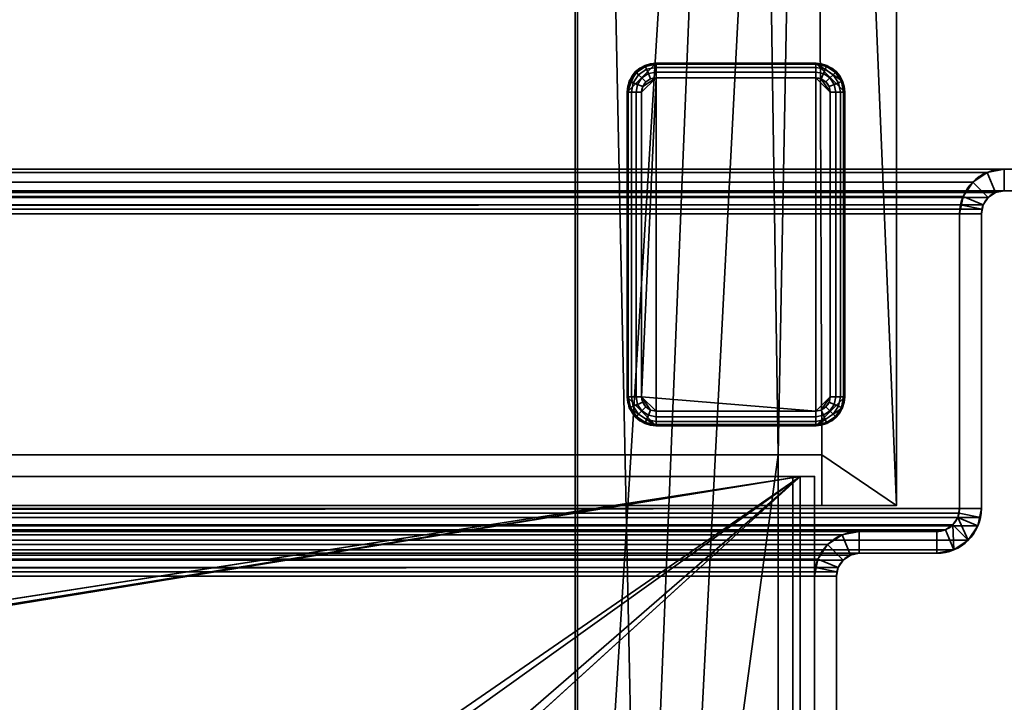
# Model space of a CAD drawing. Header units: millimetres. Extents: x -603 to 3703, y -115 to 249.
# Tile 291 of 656: x 358 to 426, y 54 to 101. Entities that reach past the tile are written whole.
import ezdxf

# ---------------------------------------------------------------- set-up
doc = ezdxf.new("R2010")
doc.units = ezdxf.units.MM
doc.layers.add('151', color=7, linetype='Continuous', true_color=0xffffff)

# ---------------------------------------------------------------- blocks, each defined once
blk = doc.blocks.new('UG_SURFACE_001')
at = {"layer": '151', "color": 252, "linetype": 'Continuous', "lineweight": 35}
for points in [[(603, -13.3, 2212.25), (603, 230.4, 2212.25), (-603, 230.4, 2212.25), (-603, -13.3, 2212.25)], [(-453, -13.3, 2062.25), (-453, 230.4, 2062.25), (453, 230.4, 2062.25), (453, -13.3, 2062.25)]]:
    blk.add_3dface(points, dxfattribs=at)
blk = doc.blocks.new('UG_SURFACE_033')
at = {"layer": '151', "color": 7, "linetype": 'Continuous', "lineweight": 35}
for points in [[(396.65, 11.15, 2003.9), (396.65, 229.15, 2003.9), (-396.65, 229.15, 2003.9), (-396.65, 11.15, 2003.9)], [(-396.5, 11.15, 2003.75), (-396.5, 229.15, 2003.75), (396.5, 229.15, 2003.75), (396.5, 11.15, 2003.75)], [(396.5, 11.15, 2003.75), (396.5, 229.15, 2003.75), (396.65, 229.15, 2003.9), (396.65, 11.15, 2003.9)]]:
    blk.add_3dface(points, dxfattribs=at)
blk = doc.blocks.new('UG_SURFACE_034')
at = {"layer": '151', "color": 41, "linetype": 'Continuous', "lineweight": 35}
for points in [[(-418.65, 67.5, 2025.9), (418.65, 67.5, 2025.9), (418.65, 229.15, 2025.9), (-418.65, 229.15, 2025.9)], [(396.65, 229.15, 2003.9), (396.65, 11.15, 2003.9), (-396.65, 11.15, 2003.9), (-396.65, 229.15, 2003.9)], [(401, 19.5, 2008.25), (396.65, 229.15, 2003.9), (408.5, 229.15, 2015.75), (408.5, 203.3, 2015.75)], [(401, 19.5, 2008.25), (401, 11.15, 2008.25), (396.65, 11.15, 2003.9), (396.65, 229.15, 2003.9)], [(413, 203.3, 2020.25), (413, 229.15, 2020.25), (418.65, 229.15, 2025.9), (418.65, 67.5, 2025.9)], [(403.5, 19.5, 2010.75), (401, 19.5, 2008.25), (408.5, 203.3, 2015.75), (410.5, 71, 2017.75)], [(408.5, 203.3, 2015.75), (413, 203.3, 2020.25), (413.5, 71, 2020.75), (410.5, 71, 2017.75)], [(413.5, 71, 2020.75), (413, 203.3, 2020.25), (418.65, 67.5, 2025.9)], [(413.5, 71, 2020.75), (413.5, 67.5, 2020.75), (-413.5, 67.5, 2020.75), (-413.5, 71, 2020.75)], [(410.5, 71, 2017.75), (413.5, 71, 2020.75), (-413.5, 71, 2020.75), (-410.5, 71, 2017.75)], [(410.5, 19, 2017.75), (410.5, 71, 2017.75), (-410.5, 71, 2017.75), (-410.5, 19, 2017.75)], [(403.5, 19.5, 2010.75), (410.5, 71, 2017.75), (410.5, 19, 2017.75)], [(418.65, 67.5, 2025.9), (413.5, 67.5, 2020.75), (413.5, 71, 2020.75)], [(413.5, 67.5, 2020.75), (418.65, 67.5, 2025.9), (-418.65, 67.5, 2025.9), (-413.5, 67.5, 2020.75)]]:
    blk.add_3dface(points, dxfattribs=at)
blk = doc.blocks.new('UG_SURFACE_041')
at = {"layer": '151', "color": 7, "linetype": 'Continuous', "lineweight": 35}
for points in [[(396.5, 11.15, -5.75), (396.5, 229.15, -5.75), (396.65, 229.15, -5.75), (396.65, 11.15, -5.75)], [(396.65, 11.15, 2003.9), (396.65, 229.15, 2003.9), (396.5, 229.15, 2003.75), (396.5, 11.15, 2003.75)], [(396.5, 11.15, 2003.75), (396.5, 229.15, 2003.75), (396.5, 229.15, -5.75), (396.5, 11.15, -5.75)], [(396.65, 11.15, -5.75), (396.65, 229.15, -5.75), (396.65, 229.15, 2003.9), (396.65, 11.15, 2003.9)]]:
    blk.add_3dface(points, dxfattribs=at)
blk = doc.blocks.new('UG_SURFACE_043')
at = {"layer": '151', "color": 253, "linetype": 'Continuous', "lineweight": 35}
for points in [[(402.075, 73, -5.75), (402.075, 98, -5.75), (400.075, 96, -5.75), (400.075, 75, -5.75)], [(400.075, 96, -5.75), (402.075, 98, -5.75), (401.31, 97.848, -5.75), (400.661, 97.414, -5.75)], [(401.31, 97.848, -5.75), (401.31, 97.848, -6.75), (400.661, 97.414, -6.75), (400.661, 97.414, -5.75)], [(401.339, 97.777, -7.133), (400.715, 97.36, -7.133), (400.661, 97.414, -6.75), (401.31, 97.848, -6.75)], [(401.422, 97.577, -7.457), (400.868, 97.207, -7.457), (400.715, 97.36, -7.133), (401.339, 97.777, -7.133)], [(402.075, 98, -5.75), (402.075, 98, -6.75), (401.31, 97.848, -6.75), (401.31, 97.848, -5.75)], [(402.075, 97.924, -7.133), (401.339, 97.777, -7.133), (401.31, 97.848, -6.75), (402.075, 98, -6.75)], [(402.075, 97.707, -7.457), (401.422, 97.577, -7.457), (401.339, 97.777, -7.133), (402.075, 97.924, -7.133)], [(413.075, 98, -6.75), (402.075, 98, -6.75), (402.075, 98, -5.75), (413.075, 98, -5.75)], [(402.075, 98, -6.75), (413.075, 98, -6.75), (413.075, 97.924, -7.133), (402.075, 97.924, -7.133)], [(413.075, 98, -5.75), (402.075, 98, -5.75), (402.075, 73, -5.75), (413.075, 73, -5.75)], [(402.075, 97.924, -7.133), (413.075, 97.924, -7.133), (413.075, 97.707, -7.457), (402.075, 97.707, -7.457)], [(413.84, 97.848, -5.75), (413.84, 97.848, -6.75), (413.075, 98, -6.75), (413.075, 98, -5.75)], [(413.075, 98, -5.75), (415.075, 96, -5.75), (414.923, 96.765, -5.75)], [(413.075, 98, -5.75), (413.075, 73, -5.75), (415.075, 75, -5.75), (415.075, 96, -5.75)], [(414.923, 96.765, -5.75), (414.489, 97.414, -5.75), (413.84, 97.848, -5.75), (413.075, 98, -5.75)], [(413.811, 97.777, -7.133), (413.075, 97.924, -7.133), (413.075, 98, -6.75), (413.84, 97.848, -6.75)], [(413.728, 97.577, -7.457), (413.075, 97.707, -7.457), (413.075, 97.924, -7.133), (413.811, 97.777, -7.133)], [(414.282, 97.207, -7.457), (413.728, 97.577, -7.457), (413.811, 97.777, -7.133), (414.435, 97.36, -7.133)], [(414.435, 97.36, -7.133), (413.811, 97.777, -7.133), (413.84, 97.848, -6.75), (414.489, 97.414, -6.75)], [(414.489, 97.414, -5.75), (414.489, 97.414, -6.75), (413.84, 97.848, -6.75), (413.84, 97.848, -5.75)], [(400.661, 97.414, -5.75), (400.227, 96.765, -5.75), (400.075, 96, -5.75)], [(400.661, 97.414, -5.75), (400.661, 97.414, -6.75), (400.227, 96.765, -6.75), (400.227, 96.765, -5.75)], [(400.715, 97.36, -7.133), (400.298, 96.736, -7.133), (400.227, 96.765, -6.75), (400.661, 97.414, -6.75)], [(400.868, 97.207, -7.457), (400.498, 96.653, -7.457), (400.298, 96.736, -7.133), (400.715, 97.36, -7.133)], [(401.097, 96.978, -7.674), (400.798, 96.529, -7.674), (400.498, 96.653, -7.457), (400.868, 97.207, -7.457)], [(401.546, 97.277, -7.674), (401.097, 96.978, -7.674), (400.868, 97.207, -7.457), (401.422, 97.577, -7.457)], [(401.692, 96.924, -7.75), (401.368, 96.707, -7.75), (401.097, 96.978, -7.674), (401.546, 97.277, -7.674)], [(402.075, 97.383, -7.674), (401.546, 97.277, -7.674), (401.422, 97.577, -7.457), (402.075, 97.707, -7.457)], [(402.075, 97, -7.75), (401.692, 96.924, -7.75), (401.546, 97.277, -7.674), (402.075, 97.383, -7.674)], [(402.075, 97.707, -7.457), (413.075, 97.707, -7.457), (413.075, 97.383, -7.674), (402.075, 97.383, -7.674)], [(402.075, 97.383, -7.674), (413.075, 97.383, -7.674), (413.075, 97, -7.75), (402.075, 97, -7.75)], [(413.604, 97.277, -7.674), (413.075, 97.383, -7.674), (413.075, 97.707, -7.457), (413.728, 97.577, -7.457)], [(413.458, 96.924, -7.75), (413.075, 97, -7.75), (413.075, 97.383, -7.674), (413.604, 97.277, -7.674)], [(413.782, 96.707, -7.75), (413.458, 96.924, -7.75), (413.604, 97.277, -7.674), (414.053, 96.978, -7.674)], [(414.053, 96.978, -7.674), (413.604, 97.277, -7.674), (413.728, 97.577, -7.457), (414.282, 97.207, -7.457)], [(414.352, 96.529, -7.674), (414.053, 96.978, -7.674), (414.282, 97.207, -7.457), (414.652, 96.653, -7.457)], [(414.652, 96.653, -7.457), (414.282, 97.207, -7.457), (414.435, 97.36, -7.133), (414.852, 96.736, -7.133)], [(414.852, 96.736, -7.133), (414.435, 97.36, -7.133), (414.489, 97.414, -6.75), (414.923, 96.765, -6.75)], [(414.923, 96.765, -5.75), (414.923, 96.765, -6.75), (414.489, 97.414, -6.75), (414.489, 97.414, -5.75)], [(400.227, 96.765, -5.75), (400.227, 96.765, -6.75), (400.075, 96, -6.75), (400.075, 96, -5.75)], [(400.298, 96.736, -7.133), (400.151, 96, -7.133), (400.075, 96, -6.75), (400.227, 96.765, -6.75)], [(400.498, 96.653, -7.457), (400.368, 96, -7.457), (400.151, 96, -7.133), (400.298, 96.736, -7.133)], [(400.798, 96.529, -7.674), (400.692, 96, -7.674), (400.368, 96, -7.457), (400.498, 96.653, -7.457)], [(401.151, 96.383, -7.75), (401.075, 96, -7.75), (400.692, 96, -7.674), (400.798, 96.529, -7.674)], [(401.368, 96.707, -7.75), (401.151, 96.383, -7.75), (400.798, 96.529, -7.674), (401.097, 96.978, -7.674)], [(402.075, 97, -7.75), (401.075, 96, -7.75), (401.151, 96.383, -7.75)], [(402.075, 97, -7.75), (401.075, 75, -7.75), (401.075, 96, -7.75)], [(402.075, 97, -7.75), (413.075, 97, -7.75), (413.075, 74, -7.75), (401.075, 75, -7.75)], [(401.151, 96.383, -7.75), (401.368, 96.707, -7.75), (401.692, 96.924, -7.75), (402.075, 97, -7.75)], [(413.075, 74, -7.75), (413.075, 97, -7.75), (414.075, 96, -7.75), (414.075, 75, -7.75)], [(414.075, 96, -7.75), (413.075, 97, -7.75), (413.458, 96.924, -7.75)], [(413.458, 96.924, -7.75), (413.782, 96.707, -7.75), (413.999, 96.383, -7.75), (414.075, 96, -7.75)], [(413.999, 96.383, -7.75), (413.782, 96.707, -7.75), (414.053, 96.978, -7.674), (414.352, 96.529, -7.674)], [(414.075, 96, -7.75), (413.999, 96.383, -7.75), (414.352, 96.529, -7.674), (414.458, 96, -7.674)], [(414.458, 96, -7.674), (414.352, 96.529, -7.674), (414.652, 96.653, -7.457), (414.782, 96, -7.457)], [(414.782, 96, -7.457), (414.652, 96.653, -7.457), (414.852, 96.736, -7.133), (414.999, 96, -7.133)], [(414.999, 96, -7.133), (414.852, 96.736, -7.133), (414.923, 96.765, -6.75), (415.075, 96, -6.75)], [(415.075, 96, -5.75), (415.075, 96, -6.75), (414.923, 96.765, -6.75), (414.923, 96.765, -5.75)], [(400.075, 96, -6.75), (400.075, 75, -6.75), (400.075, 75, -5.75), (400.075, 96, -5.75)], [(400.075, 75, -6.75), (400.075, 96, -6.75), (400.151, 96, -7.133), (400.151, 75, -7.133)], [(400.151, 75, -7.133), (400.151, 96, -7.133), (400.368, 96, -7.457), (400.368, 75, -7.457)], [(400.368, 75, -7.457), (400.368, 96, -7.457), (400.692, 96, -7.674), (400.692, 75, -7.674)], [(400.692, 75, -7.674), (400.692, 96, -7.674), (401.075, 96, -7.75), (401.075, 75, -7.75)], [(414.458, 96, -7.674), (414.458, 75, -7.674), (414.075, 75, -7.75), (414.075, 96, -7.75)], [(414.782, 96, -7.457), (414.782, 75, -7.457), (414.458, 75, -7.674), (414.458, 96, -7.674)], [(414.999, 96, -7.133), (414.999, 75, -7.133), (414.782, 75, -7.457), (414.782, 96, -7.457)], [(415.075, 96, -6.75), (415.075, 75, -6.75), (414.999, 75, -7.133), (414.999, 96, -7.133)], [(415.075, 75, -6.75), (415.075, 96, -6.75), (415.075, 96, -5.75), (415.075, 75, -5.75)], [(400.075, 75, -5.75), (400.075, 75, -6.75), (400.227, 74.235, -6.75), (400.227, 74.235, -5.75)], [(402.075, 73, -5.75), (400.075, 75, -5.75), (400.227, 74.235, -5.75)], [(400.151, 75, -7.133), (400.298, 74.264, -7.133), (400.227, 74.235, -6.75), (400.075, 75, -6.75)], [(400.368, 75, -7.457), (400.498, 74.347, -7.457), (400.298, 74.264, -7.133), (400.151, 75, -7.133)], [(400.692, 75, -7.674), (400.798, 74.471, -7.674), (400.498, 74.347, -7.457), (400.368, 75, -7.457)], [(401.075, 75, -7.75), (401.151, 74.617, -7.75), (400.798, 74.471, -7.674), (400.692, 75, -7.674)], [(401.075, 75, -7.75), (402.075, 74, -7.75), (401.692, 74.076, -7.75)], [(401.075, 75, -7.75), (413.075, 74, -7.75), (402.075, 74, -7.75)], [(401.692, 74.076, -7.75), (401.368, 74.293, -7.75), (401.151, 74.617, -7.75), (401.075, 75, -7.75)], [(414.923, 74.235, -5.75), (415.075, 75, -5.75), (413.075, 73, -5.75)], [(413.458, 74.076, -7.75), (413.075, 74, -7.75), (414.075, 75, -7.75)], [(414.075, 75, -7.75), (413.999, 74.617, -7.75), (413.782, 74.293, -7.75), (413.458, 74.076, -7.75)], [(413.999, 74.617, -7.75), (414.075, 75, -7.75), (414.458, 75, -7.674), (414.352, 74.471, -7.674)], [(414.352, 74.471, -7.674), (414.458, 75, -7.674), (414.782, 75, -7.457), (414.652, 74.347, -7.457)], [(414.652, 74.347, -7.457), (414.782, 75, -7.457), (414.999, 75, -7.133), (414.852, 74.264, -7.133)], [(414.852, 74.264, -7.133), (414.999, 75, -7.133), (415.075, 75, -6.75), (414.923, 74.235, -6.75)], [(414.923, 74.235, -5.75), (414.923, 74.235, -6.75), (415.075, 75, -6.75), (415.075, 75, -5.75)], [(400.298, 74.264, -7.133), (400.715, 73.64, -7.133), (400.661, 73.586, -6.75), (400.227, 74.235, -6.75)], [(400.227, 74.235, -5.75), (400.227, 74.235, -6.75), (400.661, 73.586, -6.75), (400.661, 73.586, -5.75)], [(400.227, 74.235, -5.75), (400.661, 73.586, -5.75), (401.31, 73.152, -5.75), (402.075, 73, -5.75)], [(400.498, 74.347, -7.457), (400.868, 73.793, -7.457), (400.715, 73.64, -7.133), (400.298, 74.264, -7.133)], [(400.798, 74.471, -7.674), (401.097, 74.022, -7.674), (400.868, 73.793, -7.457), (400.498, 74.347, -7.457)], [(401.151, 74.617, -7.75), (401.368, 74.293, -7.75), (401.097, 74.022, -7.674), (400.798, 74.471, -7.674)], [(401.097, 74.022, -7.674), (401.546, 73.723, -7.674), (401.422, 73.423, -7.457), (400.868, 73.793, -7.457)], [(401.368, 74.293, -7.75), (401.692, 74.076, -7.75), (401.546, 73.723, -7.674), (401.097, 74.022, -7.674)], [(401.692, 74.076, -7.75), (402.075, 74, -7.75), (402.075, 73.617, -7.674), (401.546, 73.723, -7.674)], [(413.075, 73.617, -7.674), (402.075, 73.617, -7.674), (402.075, 74, -7.75), (413.075, 74, -7.75)], [(413.075, 73, -5.75), (413.84, 73.152, -5.75), (414.489, 73.586, -5.75), (414.923, 74.235, -5.75)], [(413.075, 74, -7.75), (413.458, 74.076, -7.75), (413.604, 73.723, -7.674), (413.075, 73.617, -7.674)], [(413.458, 74.076, -7.75), (413.782, 74.293, -7.75), (414.053, 74.022, -7.674), (413.604, 73.723, -7.674)], [(413.604, 73.723, -7.674), (414.053, 74.022, -7.674), (414.282, 73.793, -7.457), (413.728, 73.423, -7.457)], [(413.782, 74.293, -7.75), (413.999, 74.617, -7.75), (414.352, 74.471, -7.674), (414.053, 74.022, -7.674)], [(414.053, 74.022, -7.674), (414.352, 74.471, -7.674), (414.652, 74.347, -7.457), (414.282, 73.793, -7.457)], [(414.282, 73.793, -7.457), (414.652, 74.347, -7.457), (414.852, 74.264, -7.133), (414.435, 73.64, -7.133)], [(414.435, 73.64, -7.133), (414.852, 74.264, -7.133), (414.923, 74.235, -6.75), (414.489, 73.586, -6.75)], [(414.489, 73.586, -5.75), (414.489, 73.586, -6.75), (414.923, 74.235, -6.75), (414.923, 74.235, -5.75)], [(400.715, 73.64, -7.133), (401.339, 73.223, -7.133), (401.31, 73.152, -6.75), (400.661, 73.586, -6.75)], [(400.661, 73.586, -5.75), (400.661, 73.586, -6.75), (401.31, 73.152, -6.75), (401.31, 73.152, -5.75)], [(400.868, 73.793, -7.457), (401.422, 73.423, -7.457), (401.339, 73.223, -7.133), (400.715, 73.64, -7.133)], [(401.422, 73.423, -7.457), (402.075, 73.293, -7.457), (402.075, 73.076, -7.133), (401.339, 73.223, -7.133)], [(401.546, 73.723, -7.674), (402.075, 73.617, -7.674), (402.075, 73.293, -7.457), (401.422, 73.423, -7.457)], [(413.075, 73.293, -7.457), (402.075, 73.293, -7.457), (402.075, 73.617, -7.674), (413.075, 73.617, -7.674)], [(413.075, 73.617, -7.674), (413.604, 73.723, -7.674), (413.728, 73.423, -7.457), (413.075, 73.293, -7.457)], [(413.075, 73.293, -7.457), (413.728, 73.423, -7.457), (413.811, 73.223, -7.133), (413.075, 73.076, -7.133)], [(413.728, 73.423, -7.457), (414.282, 73.793, -7.457), (414.435, 73.64, -7.133), (413.811, 73.223, -7.133)], [(413.811, 73.223, -7.133), (414.435, 73.64, -7.133), (414.489, 73.586, -6.75), (413.84, 73.152, -6.75)], [(413.84, 73.152, -5.75), (413.84, 73.152, -6.75), (414.489, 73.586, -6.75), (414.489, 73.586, -5.75)], [(401.339, 73.223, -7.133), (402.075, 73.076, -7.133), (402.075, 73, -6.75), (401.31, 73.152, -6.75)], [(401.31, 73.152, -5.75), (401.31, 73.152, -6.75), (402.075, 73, -6.75), (402.075, 73, -5.75)], [(413.075, 73.076, -7.133), (402.075, 73.076, -7.133), (402.075, 73.293, -7.457), (413.075, 73.293, -7.457)], [(413.075, 73, -6.75), (402.075, 73, -6.75), (402.075, 73.076, -7.133), (413.075, 73.076, -7.133)], [(402.075, 73, -6.75), (413.075, 73, -6.75), (413.075, 73, -5.75), (402.075, 73, -5.75)], [(413.075, 73.076, -7.133), (413.811, 73.223, -7.133), (413.84, 73.152, -6.75), (413.075, 73, -6.75)], [(413.075, 73, -5.75), (413.075, 73, -6.75), (413.84, 73.152, -6.75), (413.84, 73.152, -5.75)]]:
    blk.add_3dface(points, dxfattribs=at)
blk = doc.blocks.new('UG_SURFACE_045')
at = {"layer": '151', "color": 41, "linetype": 'Continuous', "lineweight": 35}
for points in [[(396.65, 229.15, -5.75), (396.65, 11.15, -5.75), (396.65, 11.15, 2003.9), (396.65, 229.15, 2003.9)], [(401, 19.5, -5.75), (396.65, 229.15, -5.75), (408.5, 229.15, -5.75), (408.5, 203.3, -5.75)], [(401, 19.5, -5.75), (401, 11.15, -5.75), (396.65, 11.15, -5.75), (396.65, 229.15, -5.75)], [(408.5, 203.3, 2015.75), (408.5, 229.15, 2015.75), (396.65, 229.15, 2003.9), (396.65, 11.15, 2003.9)], [(413, 203.3, -5.75), (413, 229.15, -5.75), (418.65, 229.15, -5.75), (418.65, 67.5, -5.75)], [(418.65, 67.5, 2025.9), (418.65, 229.15, 2025.9), (413, 229.15, 2020.25), (413, 203.3, 2020.25)], [(418.65, 67.5, 2025.9), (418.65, 67.5, -5.75), (418.65, 229.15, -5.75), (418.65, 229.15, 2025.9)], [(401, 19.5, 2008.25), (408.5, 203.3, 2015.75), (396.65, 11.15, 2003.9)], [(410.5, 71, -5.75), (403.5, 19.5, -5.75), (401, 19.5, -5.75), (408.5, 203.3, -5.75)], [(401, 19.5, 2008.25), (403.5, 19.5, 2010.75), (413, 203.3, 2020.25), (408.5, 203.3, 2015.75)], [(410.5, 71, 2017.75), (413, 203.3, 2020.25), (403.5, 19.5, 2010.75)], [(408.5, 203.3, -5.75), (413, 203.3, -5.75), (413.5, 71, -5.75), (410.5, 71, -5.75)], [(410.5, 71, 2017.75), (413.5, 71, 2020.75), (413, 203.3, 2020.25)], [(413.5, 71, -5.75), (413, 203.3, -5.75), (418.65, 67.5, -5.75)], [(418.65, 67.5, 2025.9), (413, 203.3, 2020.25), (413.5, 71, 2020.75)], [(403.5, 19.5, -5.75), (410.5, 71, -5.75), (410.5, 19, -5.75)], [(410.5, 19, 2017.75), (410.5, 71, 2017.75), (403.5, 19.5, 2010.75)], [(410.5, 71, 2017.75), (410.5, 71, -5.75), (413.5, 71, -5.75), (413.5, 71, 2020.75)], [(410.5, 19, -5.75), (410.5, 71, -5.75), (410.5, 71, 2017.75), (410.5, 19, 2017.75)], [(413.5, 71, -5.75), (413.5, 67.5, -5.75), (413.5, 67.5, 2020.75), (413.5, 71, 2020.75)], [(418.65, 67.5, -5.75), (413.5, 67.5, -5.75), (413.5, 71, -5.75)], [(413.5, 71, 2020.75), (413.5, 67.5, 2020.75), (418.65, 67.5, 2025.9)], [(413.5, 67.5, 2020.75), (413.5, 67.5, -5.75), (418.65, 67.5, -5.75), (418.65, 67.5, 2025.9)]]:
    blk.add_3dface(points, dxfattribs=at)
blk = doc.blocks.new('UG_SURFACE_050')
at = {"layer": '151', "color": 252, "linetype": 'Continuous', "lineweight": 35}
for points in [[(412, 69.5, 2020.25), (-412, 69.5, 2020.25), (109.3, 22.801, 2020.25), (111.8, 22.801, 2020.25)], [(412, 69.5, 2018.75), (-412, 69.5, 2018.75), (-412, 69.5, 2020.25), (412, 69.5, 2020.25)], [(-412, 69.5, 2018.75), (358.2, 22.801, 2018.75), (346.8, 22.801, 2018.75)], [(-412, 69.5, 2018.75), (412, 69.5, 2018.75), (360.7, 22.801, 2018.75), (358.2, 22.801, 2018.75)], [(412, 69.5, 2020.25), (111.8, 22.801, 2020.25), (123.2, 22.801, 2020.25)], [(123.2, 22.801, 2020.25), (125.7, 22.801, 2020.25), (412, 69.5, 2020.25)], [(412, 69.5, 2020.25), (125.7, 22.801, 2020.25), (344.3, 22.801, 2020.25)], [(412, 69.5, 2020.25), (344.3, 22.801, 2020.25), (346.8, 22.801, 2020.25)], [(346.8, 22.801, 2020.25), (358.2, 22.801, 2020.25), (412, 69.5, 2020.25)], [(358.2, 22.801, 2020.25), (360.7, 22.801, 2020.25), (412, 69.5, 2020.25)], [(360.7, 22.801, 2020.25), (360.7, 18.08, 2020.25), (412, 18.08, 2020.25), (412, 69.5, 2020.25)], [(412, 69.5, 2018.75), (412, 18.08, 2018.75), (360.7, 18.08, 2018.75), (360.7, 22.801, 2018.75)], [(412, 18.08, 2018.75), (412, 69.5, 2018.75), (412, 69.5, 2020.25), (412, 18.08, 2020.25)]]:
    blk.add_3dface(points, dxfattribs=at)
blk = doc.blocks.new('UG_SURFACE_051')
at = {"layer": '151', "color": 252, "linetype": 'Continuous', "lineweight": 35}
for points in [[(411.5, 69.5, -5.75), (411.5, 52.894, 133.679), (411.5, 40.569, 701.974), (411.5, 42.7, 701.75)], [(411.5, 42.7, 701.75), (411.5, 44.831, 701.974), (411.5, 69.5, -5.75)], [(411.5, 69.5, 2006.25), (411.5, 69.5, -5.75), (411.5, 52.894, 710.929)], [(411.5, 52.894, 710.929), (411.5, 52.448, 715.167), (411.5, 69.5, 2006.25)], [(411.5, 69.5, -5.75), (411.5, 48.725, 703.708), (411.5, 51.577, 706.875)], [(411.5, 69.5, -5.75), (411.5, 22.801, 73.95), (411.5, 22.801, 76.45), (411.5, 51.577, 129.625)], [(411.5, 69.5, 2006.25), (411.5, 46.869, 1298.364), (411.5, 52.894, 1864.679)], [(411.5, 69.5, 2006.25), (411.5, 50.317, 718.859), (411.5, 52.894, 1287.929)], [(411.5, 51.577, 706.875), (411.5, 52.894, 710.929), (411.5, 69.5, -5.75)], [(411.5, 52.448, 715.167), (411.5, 50.317, 718.859), (411.5, 69.5, 2006.25)], [(411.5, 51.577, 129.625), (411.5, 52.894, 133.679), (411.5, 69.5, -5.75)], [(411.5, 69.5, 2006.25), (411.5, 52.448, 1868.917), (411.5, 50.317, 1872.609)], [(411.5, 69.5, 2006.25), (411.5, 52.448, 1292.167), (411.5, 50.317, 1295.859)], [(411.5, 44.831, 701.974), (411.5, 48.725, 703.708), (411.5, 69.5, -5.75)], [(411.5, 52.894, 1864.679), (411.5, 52.448, 1868.917), (411.5, 69.5, 2006.25)], [(411.5, 52.894, 1287.929), (411.5, 52.448, 1292.167), (411.5, 69.5, 2006.25)], [(411.5, 50.317, 1872.609), (411.5, 46.869, 1875.114), (411.5, 69.5, 2006.25)], [(411.5, 50.317, 1295.859), (411.5, 46.869, 1298.364), (411.5, 69.5, 2006.25)], [(411.5, 69.5, -5.75), (411.5, 22.801, 60.05), (411.5, 22.801, 62.55)], [(411.5, 46.869, 1875.114), (411.5, 42.7, 1876), (411.5, 18.08, 2006.25), (411.5, 69.5, 2006.25)], [(411.5, 22.801, 62.55), (411.5, 22.801, 73.95), (411.5, 69.5, -5.75)], [(411.5, 69.5, -5.75), (411.5, 18.08, -5.75), (411.5, 18.08, 60.05), (411.5, 22.801, 60.05)], [(413, 69.5, 2006.25), (413, 69.5, -5.75), (411.5, 69.5, -5.75), (411.5, 69.5, 2006.25)], [(413, 18.08, 2006.25), (413, 69.5, 2006.25), (411.5, 69.5, 2006.25), (411.5, 18.08, 2006.25)], [(411.5, 18.08, -5.75), (411.5, 69.5, -5.75), (413, 69.5, -5.75), (413, 18.08, -5.75)], [(413, 69.5, -5.75), (413, 52.448, 137.917), (413, 52.894, 133.679)], [(413, 69.5, 2006.25), (413, 52.894, 1864.679), (413, 52.894, 1287.929)], [(413, 69.5, -5.75), (413, 22.801, 73.95), (413, 22.801, 62.55)], [(413, 52.894, 133.679), (413, 51.577, 129.625), (413, 69.5, -5.75)], [(413, 51.577, 129.625), (413, 48.725, 126.458), (413, 69.5, -5.75)], [(413, 69.5, 2006.25), (413, 52.448, 1868.917), (413, 52.894, 1864.679)], [(413, 22.801, 62.55), (413, 22.801, 60.05), (413, 69.5, -5.75)], [(413, 22.801, 76.45), (413, 22.801, 73.95), (413, 69.5, -5.75), (413, 44.831, 124.724)], [(413, 52.448, 137.917), (413, 69.5, -5.75), (413, 51.577, 706.875)], [(413, 69.5, 2006.25), (413, 22.801, 1936.45), (413, 22.801, 1933.95), (413, 52.448, 1868.917)], [(413, 69.5, 2006.25), (413, 52.448, 715.167), (413, 52.894, 710.929)], [(413, 52.894, 1287.929), (413, 42.7, 722.25), (413, 46.869, 721.364), (413, 69.5, 2006.25)], [(413, 69.5, 2006.25), (413, 50.317, 718.859), (413, 52.448, 715.167)], [(413, 52.894, 710.929), (413, 69.5, -5.75), (413, 69.5, 2006.25)], [(413, 48.725, 126.458), (413, 44.831, 124.724), (413, 69.5, -5.75)], [(413, 46.869, 721.364), (413, 50.317, 718.859), (413, 69.5, 2006.25)], [(413, 52.894, 710.929), (413, 51.577, 706.875), (413, 69.5, -5.75)], [(413, 69.5, 2006.25), (413, 18.08, 2006.25), (413, 18.08, 1936.45), (413, 22.801, 1936.45)], [(413, 22.801, 60.05), (413, 18.08, 60.05), (413, 18.08, -5.75), (413, 69.5, -5.75)]]:
    blk.add_3dface(points, dxfattribs=at)
blk = doc.blocks.new('UG_SURFACE_074')
at = {"layer": '151', "color": 252, "linetype": 'Continuous', "lineweight": 35}
for points in [[(-443, 89.2, 2050.25), (443, 89.2, 2050.25), (443, 90.7, 2050.25), (-443, 90.7, 2050.25)], [(-426.08, 90.7, 2033.33), (-443, 90.7, 2050.25), (443, 90.7, 2050.25), (426.08, 90.7, 2033.33)], [(424.901, 90.466, 2032.151), (-424.901, 90.466, 2032.151), (-426.08, 90.7, 2033.33), (426.08, 90.7, 2033.33)], [(423.902, 89.798, 2031.152), (-423.902, 89.798, 2031.152), (-424.901, 90.466, 2032.151), (424.901, 90.466, 2032.151)], [(425.475, 89.08, 2032.725), (424.963, 88.737, 2032.213), (423.902, 89.798, 2031.152), (424.901, 90.466, 2032.151)], [(426.08, 89.2, 2033.33), (425.475, 89.08, 2032.725), (424.901, 90.466, 2032.151), (426.08, 90.7, 2033.33)], [(426.08, 90.7, 2033.33), (443, 90.7, 2050.25), (443, 89.2, 2050.25), (426.08, 89.2, 2033.33)], [(423.234, 88.799, 2030.484), (-423.234, 88.799, 2030.484), (-423.902, 89.798, 2031.152), (423.902, 89.798, 2031.152)], [(423.234, 88.799, 2030.484), (423.902, 89.798, 2031.152), (424.963, 88.737, 2032.213), (424.62, 88.225, 2031.87)], [(-426.08, 89.2, 2033.33), (426.08, 89.2, 2033.33), (443, 89.2, 2050.25), (-443, 89.2, 2050.25)], [(426.08, 89.2, 2033.33), (-426.08, 89.2, 2033.33), (-425.475, 89.08, 2032.725), (425.475, 89.08, 2032.725)], [(425.475, 89.08, 2032.725), (-425.475, 89.08, 2032.725), (-424.963, 88.737, 2032.213), (424.963, 88.737, 2032.213)], [(424.963, 88.737, 2032.213), (-424.963, 88.737, 2032.213), (-424.62, 88.225, 2031.87), (424.62, 88.225, 2031.87)], [(-423.059, 88.221, 2030.309), (-423.234, 88.799, 2030.484), (423.234, 88.799, 2030.484)], [(-423.059, 88.221, 2030.309), (423.234, 88.799, 2030.484), (423.059, 88.221, 2030.309)], [(423.059, 88.221, 2030.309), (423.234, 88.799, 2030.484), (424.62, 88.225, 2031.87), (424.53, 87.928, 2031.78)], [(424.53, 87.928, 2031.78), (-424.62, 88.225, 2031.87), (-424.53, 87.928, 2031.78)], [(424.53, 87.928, 2031.78), (424.62, 88.225, 2031.87), (-424.62, 88.225, 2031.87)], [(-424.53, 87.928, 2031.78), (424.5, 87.62, 2031.75), (424.53, 87.928, 2031.78)], [(-424.53, 87.928, 2031.78), (-424.5, 87.62, 2031.75), (424.5, 87.62, 2031.75)], [(-424.5, 67.28, 2031.75), (424.5, 67.28, 2031.75), (424.5, 87.62, 2031.75), (-424.5, 87.62, 2031.75)], [(423.059, 88.221, 2030.309), (-423, 87.62, 2030.25), (-423.059, 88.221, 2030.309)], [(423.059, 88.221, 2030.309), (423, 87.62, 2030.25), (-423, 87.62, 2030.25)], [(-423, 67.28, 2030.25), (-423, 87.62, 2030.25), (423, 87.62, 2030.25), (423, 67.28, 2030.25)], [(423, 87.62, 2030.25), (423.059, 88.221, 2030.309), (424.53, 87.928, 2031.78), (424.5, 87.62, 2031.75)], [(423, 67.28, 2030.25), (423, 87.62, 2030.25), (424.5, 87.62, 2031.75), (424.5, 67.28, 2031.75)], [(424.5, 67.28, 2031.75), (-424.5, 67.28, 2031.75), (-424.441, 66.679, 2031.691)], [(424.441, 66.679, 2031.691), (424.5, 67.28, 2031.75), (-424.441, 66.679, 2031.691)], [(-422.97, 66.972, 2030.22), (-423, 67.28, 2030.25), (423, 67.28, 2030.25)], [(-422.97, 66.972, 2030.22), (423, 67.28, 2030.25), (422.97, 66.972, 2030.22)], [(424.5, 67.28, 2031.75), (424.441, 66.679, 2031.691), (422.97, 66.972, 2030.22), (423, 67.28, 2030.25)], [(-424.441, 66.679, 2031.691), (-424.266, 66.101, 2031.516), (424.266, 66.101, 2031.516), (424.441, 66.679, 2031.691)], [(422.97, 66.972, 2030.22), (422.88, 66.675, 2030.13), (-422.88, 66.675, 2030.13), (-422.97, 66.972, 2030.22)], [(422.537, 66.163, 2029.787), (-422.537, 66.163, 2029.787), (-422.88, 66.675, 2030.13), (422.88, 66.675, 2030.13)], [(423.598, 65.102, 2030.848), (422.599, 64.434, 2029.849), (422.537, 66.163, 2029.787), (422.88, 66.675, 2030.13)], [(424.441, 66.679, 2031.691), (424.266, 66.101, 2031.516), (422.88, 66.675, 2030.13), (422.97, 66.972, 2030.22)], [(422.88, 66.675, 2030.13), (424.266, 66.101, 2031.516), (423.598, 65.102, 2030.848)], [(424.266, 66.101, 2031.516), (-424.266, 66.101, 2031.516), (-423.598, 65.102, 2030.848), (423.598, 65.102, 2030.848)], [(422.025, 65.82, 2029.275), (-422.025, 65.82, 2029.275), (-422.537, 66.163, 2029.787), (422.537, 66.163, 2029.787)], [(422.025, 65.82, 2029.275), (422.537, 66.163, 2029.787), (422.599, 64.434, 2029.849)], [(421.42, 65.7, 2028.67), (-421.42, 65.7, 2028.67), (-422.025, 65.82, 2029.275), (422.025, 65.82, 2029.275)], [(-416.08, 65.7, 2023.33), (-421.42, 65.7, 2028.67), (421.42, 65.7, 2028.67), (416.08, 65.7, 2023.33)], [(414.901, 65.466, 2022.151), (-414.901, 65.466, 2022.151), (-416.08, 65.7, 2023.33), (416.08, 65.7, 2023.33)], [(413.902, 64.798, 2021.152), (-413.902, 64.798, 2021.152), (-414.901, 65.466, 2022.151), (414.901, 65.466, 2022.151)], [(415.475, 64.08, 2022.725), (414.963, 63.737, 2022.213), (413.902, 64.798, 2021.152), (414.901, 65.466, 2022.151)], [(416.08, 64.2, 2023.33), (415.475, 64.08, 2022.725), (414.901, 65.466, 2022.151), (416.08, 65.7, 2023.33)], [(416.08, 65.7, 2023.33), (421.42, 65.7, 2028.67), (421.42, 64.2, 2028.67), (416.08, 64.2, 2023.33)], [(421.42, 65.7, 2028.67), (422.025, 65.82, 2029.275), (422.599, 64.434, 2029.849), (421.42, 64.2, 2028.67)], [(423.598, 65.102, 2030.848), (-423.598, 65.102, 2030.848), (-422.599, 64.434, 2029.849), (422.599, 64.434, 2029.849)], [(413.234, 63.799, 2020.484), (-413.234, 63.799, 2020.484), (-413.902, 64.798, 2021.152), (413.902, 64.798, 2021.152)], [(413.234, 63.799, 2020.484), (413.902, 64.798, 2021.152), (414.963, 63.737, 2022.213), (414.62, 63.225, 2021.87)], [(422.599, 64.434, 2029.849), (-422.599, 64.434, 2029.849), (-421.42, 64.2, 2028.67), (421.42, 64.2, 2028.67)], [(-416.08, 64.2, 2023.33), (416.08, 64.2, 2023.33), (421.42, 64.2, 2028.67), (-421.42, 64.2, 2028.67)], [(416.08, 64.2, 2023.33), (-416.08, 64.2, 2023.33), (-415.475, 64.08, 2022.725), (415.475, 64.08, 2022.725)], [(415.475, 64.08, 2022.725), (-415.475, 64.08, 2022.725), (-414.963, 63.737, 2022.213), (414.963, 63.737, 2022.213)], [(414.963, 63.737, 2022.213), (-414.963, 63.737, 2022.213), (-414.62, 63.225, 2021.87), (414.62, 63.225, 2021.87)], [(414.53, 62.928, 2021.78), (-414.62, 63.225, 2021.87), (-414.53, 62.928, 2021.78)], [(414.53, 62.928, 2021.78), (414.62, 63.225, 2021.87), (-414.62, 63.225, 2021.87)], [(-413.059, 63.221, 2020.309), (-413.234, 63.799, 2020.484), (413.234, 63.799, 2020.484)], [(-413.059, 63.221, 2020.309), (413.234, 63.799, 2020.484), (413.059, 63.221, 2020.309)], [(413.059, 63.221, 2020.309), (-413, 62.62, 2020.25), (-413.059, 63.221, 2020.309)], [(413.059, 63.221, 2020.309), (413, 62.62, 2020.25), (-413, 62.62, 2020.25)], [(413, 62.62, 2020.25), (413.059, 63.221, 2020.309), (414.53, 62.928, 2021.78), (414.5, 62.62, 2021.75)], [(413.059, 63.221, 2020.309), (413.234, 63.799, 2020.484), (414.62, 63.225, 2021.87), (414.53, 62.928, 2021.78)], [(-414.53, 62.928, 2021.78), (414.5, 62.62, 2021.75), (414.53, 62.928, 2021.78)], [(-414.53, 62.928, 2021.78), (-414.5, 62.62, 2021.75), (414.5, 62.62, 2021.75)], [(-414.5, -30.22, 2021.75), (414.5, -30.22, 2021.75), (414.5, 62.62, 2021.75), (-414.5, 62.62, 2021.75)], [(-413, -30.22, 2020.25), (-413, 62.62, 2020.25), (413, 62.62, 2020.25), (413, -30.22, 2020.25)], [(413, -30.22, 2020.25), (413, 62.62, 2020.25), (414.5, 62.62, 2021.75), (414.5, -30.22, 2021.75)]]:
    blk.add_3dface(points, dxfattribs=at)
blk = doc.blocks.new('UG_SURFACE_075')
at = {"layer": '151', "color": 252, "linetype": 'Continuous', "lineweight": 35}
for points in [[(424.901, 90.466, 2032.151), (424.901, 90.466, -7.75), (423.902, 89.798, -7.75), (423.902, 89.798, 2031.152)], [(425.475, 89.08, -7.75), (424.963, 88.737, -7.75), (423.902, 89.798, -7.75), (424.901, 90.466, -7.75)], [(424.901, 90.466, 2032.151), (423.902, 89.798, 2031.152), (424.963, 88.737, 2032.213), (425.475, 89.08, 2032.725)], [(426.08, 90.7, 2033.33), (426.08, 90.7, -7.75), (424.901, 90.466, -7.75), (424.901, 90.466, 2032.151)], [(426.08, 89.2, -7.75), (425.475, 89.08, -7.75), (424.901, 90.466, -7.75), (426.08, 90.7, -7.75)], [(426.08, 90.7, 2033.33), (424.901, 90.466, 2032.151), (425.475, 89.08, 2032.725), (426.08, 89.2, 2033.33)], [(443, 90.7, 2050.25), (443, 90.7, -7.75), (426.08, 90.7, -7.75), (426.08, 90.7, 2033.33)], [(426.08, 90.7, -7.75), (443, 90.7, -7.75), (443, 89.2, -7.75), (426.08, 89.2, -7.75)], [(426.08, 89.2, 2033.33), (443, 89.2, 2050.25), (443, 90.7, 2050.25), (426.08, 90.7, 2033.33)], [(423.902, 89.798, 2031.152), (423.902, 89.798, -7.75), (423.234, 88.799, -7.75), (423.234, 88.799, 2030.484)], [(423.234, 88.799, -7.75), (423.902, 89.798, -7.75), (424.963, 88.737, -7.75), (424.62, 88.225, -7.75)], [(424.62, 88.225, 2031.87), (424.963, 88.737, 2032.213), (423.902, 89.798, 2031.152), (423.234, 88.799, 2030.484)], [(424.963, 88.737, 2032.213), (424.963, 88.737, -7.75), (425.475, 89.08, -7.75), (425.475, 89.08, 2032.725)], [(425.475, 89.08, 2032.725), (425.475, 89.08, -7.75), (426.08, 89.2, -7.75), (426.08, 89.2, 2033.33)], [(443, 89.2, 2050.25), (426.08, 89.2, 2033.33), (426.08, 89.2, -7.75), (443, 89.2, -7.75)], [(423.234, 88.799, -7.75), (423, 87.62, -7.75), (423, 87.62, 2030.25)], [(423, 87.62, 2030.25), (423.059, 88.221, 2030.309), (423.234, 88.799, -7.75)], [(423, 87.62, -7.75), (423.234, 88.799, -7.75), (424.62, 88.225, -7.75), (424.5, 87.62, -7.75)], [(423.059, 88.221, 2030.309), (423.234, 88.799, 2030.484), (423.234, 88.799, -7.75)], [(424.53, 87.928, 2031.78), (424.62, 88.225, 2031.87), (423.234, 88.799, 2030.484), (423.059, 88.221, 2030.309)], [(424.62, 88.225, 2031.87), (424.62, 88.225, -7.75), (424.963, 88.737, -7.75), (424.963, 88.737, 2032.213)], [(424.5, 87.62, 2031.75), (424.53, 87.928, 2031.78), (423.059, 88.221, 2030.309), (423, 87.62, 2030.25)], [(423, 87.62, 2030.25), (423, 87.62, -7.75), (423, 67.28, -7.75), (423, 67.28, 2030.25)], [(423, 67.28, -7.75), (423, 87.62, -7.75), (424.5, 87.62, -7.75), (424.5, 67.28, -7.75)], [(424.5, 67.28, 2031.75), (424.5, 87.62, 2031.75), (423, 87.62, 2030.25), (423, 67.28, 2030.25)], [(424.53, 87.928, 2031.78), (424.5, 87.62, -7.75), (424.62, 88.225, -7.75)], [(424.53, 87.928, 2031.78), (424.5, 87.62, 2031.75), (424.5, 87.62, -7.75)], [(424.5, 87.62, 2031.75), (424.5, 67.28, 2031.75), (424.5, 67.28, -7.75), (424.5, 87.62, -7.75)], [(424.62, 88.225, -7.75), (424.62, 88.225, 2031.87), (424.53, 87.928, 2031.78)], [(423, 67.28, -7.75), (422.88, 66.675, -7.75), (422.88, 66.675, 2030.13)], [(422.88, 66.675, 2030.13), (422.97, 66.972, 2030.22), (423, 67.28, -7.75)], [(424.5, 67.28, -7.75), (424.266, 66.101, -7.75), (422.88, 66.675, -7.75), (423, 67.28, -7.75)], [(422.97, 66.972, 2030.22), (423, 67.28, 2030.25), (423, 67.28, -7.75)], [(423, 67.28, 2030.25), (422.97, 66.972, 2030.22), (424.441, 66.679, 2031.691), (424.5, 67.28, 2031.75)], [(424.5, 67.28, -7.75), (424.441, 66.679, 2031.691), (424.266, 66.101, 2031.516)], [(424.266, 66.101, 2031.516), (424.266, 66.101, -7.75), (424.5, 67.28, -7.75)], [(424.5, 67.28, -7.75), (424.5, 67.28, 2031.75), (424.441, 66.679, 2031.691)], [(422.88, 66.675, 2030.13), (422.88, 66.675, -7.75), (422.537, 66.163, -7.75), (422.537, 66.163, 2029.787)], [(424.266, 66.101, -7.75), (423.598, 65.102, -7.75), (422.537, 66.163, -7.75), (422.88, 66.675, -7.75)], [(422.88, 66.675, 2030.13), (422.537, 66.163, 2029.787), (423.598, 65.102, 2030.848), (424.266, 66.101, 2031.516)], [(422.97, 66.972, 2030.22), (422.88, 66.675, 2030.13), (424.266, 66.101, 2031.516), (424.441, 66.679, 2031.691)], [(422.537, 66.163, 2029.787), (422.537, 66.163, -7.75), (422.025, 65.82, -7.75), (422.025, 65.82, 2029.275)], [(423.598, 65.102, -7.75), (422.599, 64.434, -7.75), (422.025, 65.82, -7.75), (422.537, 66.163, -7.75)], [(422.599, 64.434, 2029.849), (423.598, 65.102, 2030.848), (422.537, 66.163, 2029.787), (422.025, 65.82, 2029.275)], [(423.598, 65.102, 2030.848), (423.598, 65.102, -7.75), (424.266, 66.101, -7.75), (424.266, 66.101, 2031.516)], [(414.901, 65.466, 2022.151), (414.901, 65.466, -7.75), (413.902, 64.798, -7.75), (413.902, 64.798, 2021.152)], [(415.475, 64.08, -7.75), (414.963, 63.737, -7.75), (413.902, 64.798, -7.75), (414.901, 65.466, -7.75)], [(414.901, 65.466, 2022.151), (413.902, 64.798, 2021.152), (414.963, 63.737, 2022.213), (415.475, 64.08, 2022.725)], [(416.08, 65.7, 2023.33), (416.08, 65.7, -7.75), (414.901, 65.466, -7.75), (414.901, 65.466, 2022.151)], [(416.08, 64.2, -7.75), (415.475, 64.08, -7.75), (414.901, 65.466, -7.75), (416.08, 65.7, -7.75)], [(416.08, 65.7, 2023.33), (414.901, 65.466, 2022.151), (415.475, 64.08, 2022.725), (416.08, 64.2, 2023.33)], [(421.42, 65.7, 2028.67), (421.42, 65.7, -7.75), (416.08, 65.7, -7.75), (416.08, 65.7, 2023.33)], [(416.08, 65.7, -7.75), (421.42, 65.7, -7.75), (421.42, 64.2, -7.75), (416.08, 64.2, -7.75)], [(416.08, 64.2, 2023.33), (421.42, 64.2, 2028.67), (421.42, 65.7, 2028.67), (416.08, 65.7, 2023.33)], [(422.025, 65.82, 2029.275), (422.025, 65.82, -7.75), (421.42, 65.7, -7.75), (421.42, 65.7, 2028.67)], [(421.42, 65.7, -7.75), (422.025, 65.82, -7.75), (422.599, 64.434, -7.75), (421.42, 64.2, -7.75)], [(421.42, 64.2, 2028.67), (422.599, 64.434, 2029.849), (422.025, 65.82, 2029.275), (421.42, 65.7, 2028.67)], [(413.902, 64.798, 2021.152), (413.902, 64.798, -7.75), (413.234, 63.799, -7.75), (413.234, 63.799, 2020.484)], [(413.234, 63.799, -7.75), (413.902, 64.798, -7.75), (414.963, 63.737, -7.75), (414.62, 63.225, -7.75)], [(414.62, 63.225, 2021.87), (414.963, 63.737, 2022.213), (413.902, 64.798, 2021.152), (413.234, 63.799, 2020.484)], [(422.599, 64.434, 2029.849), (422.599, 64.434, -7.75), (423.598, 65.102, -7.75), (423.598, 65.102, 2030.848)], [(414.963, 63.737, 2022.213), (414.963, 63.737, -7.75), (415.475, 64.08, -7.75), (415.475, 64.08, 2022.725)], [(415.475, 64.08, 2022.725), (415.475, 64.08, -7.75), (416.08, 64.2, -7.75), (416.08, 64.2, 2023.33)], [(421.42, 64.2, 2028.67), (416.08, 64.2, 2023.33), (416.08, 64.2, -7.75), (421.42, 64.2, -7.75)], [(421.42, 64.2, 2028.67), (421.42, 64.2, -7.75), (422.599, 64.434, -7.75), (422.599, 64.434, 2029.849)], [(413.234, 63.799, -7.75), (413, 62.62, -7.75), (413, 62.62, 2020.25)], [(413, 62.62, 2020.25), (413.059, 63.221, 2020.309), (413.234, 63.799, -7.75)], [(413, 62.62, -7.75), (413.234, 63.799, -7.75), (414.62, 63.225, -7.75), (414.5, 62.62, -7.75)], [(414.5, 62.62, 2021.75), (414.53, 62.928, 2021.78), (413.059, 63.221, 2020.309), (413, 62.62, 2020.25)], [(413.059, 63.221, 2020.309), (413.234, 63.799, 2020.484), (413.234, 63.799, -7.75)], [(414.53, 62.928, 2021.78), (414.62, 63.225, 2021.87), (413.234, 63.799, 2020.484), (413.059, 63.221, 2020.309)], [(414.53, 62.928, 2021.78), (414.5, 62.62, -7.75), (414.62, 63.225, -7.75)], [(414.62, 63.225, -7.75), (414.62, 63.225, 2021.87), (414.53, 62.928, 2021.78)], [(414.62, 63.225, 2021.87), (414.62, 63.225, -7.75), (414.963, 63.737, -7.75), (414.963, 63.737, 2022.213)], [(413, 62.62, 2020.25), (413, 62.62, -7.75), (413, -30.22, -7.75), (413, -30.22, 2020.25)], [(413, -30.22, -7.75), (413, 62.62, -7.75), (414.5, 62.62, -7.75), (414.5, -30.22, -7.75)], [(414.5, -30.22, 2021.75), (414.5, 62.62, 2021.75), (413, 62.62, 2020.25), (413, -30.22, 2020.25)], [(414.53, 62.928, 2021.78), (414.5, 62.62, 2021.75), (414.5, 62.62, -7.75)], [(414.5, 62.62, 2021.75), (414.5, -30.22, 2021.75), (414.5, -30.22, -7.75), (414.5, 62.62, -7.75)]]:
    blk.add_3dface(points, dxfattribs=at)

msp = doc.modelspace()

# ---------------------------------------------------------------- linework, layer by layer
at = {"layer": '151', "color": 252, "linetype": 'Continuous', "lineweight": -3, "true_color": 0x939598}
for p, q in [((396.5, 11.15, 2003.75), (396.5, 229.15, 2003.75)), ((396.5, 11.15, -5.75), (396.5, 229.15, -5.75)), ((396.5, 11.15, 2003.75), (396.5, 229.15, 2003.75)), ((396.65, 229.15, -5.75), (396.65, 11.15, -5.75)), ((396.65, 11.15, 2003.9), (396.65, 229.15, 2003.9)), ((396.65, 11.15, 2003.9), (396.65, 229.15, 2003.9)), ((396.65, 229.15, 2003.9), (396.65, 11.15, 2003.9)), ((396.65, 11.15, -5.75), (396.65, 229.15, -5.75)), ((396.65, 229.15, 2003.9), (396.65, 11.15, 2003.9)), ((418.65, 67.5, -5.75), (418.65, 229.15, -5.75)), ((418.65, 67.5, 2025.9), (418.65, 229.15, 2025.9)), ((418.65, 67.5, 2025.9), (418.65, 229.15, 2025.9)), ((402.075, 98, -5.75), (413.075, 98, -5.75)), ((402.075, 98, -6.75), (402.075, 98, -5.75)), ((413.075, 98, -6.75), (402.075, 98, -6.75)), ((413.075, 98, -6.75), (413.075, 98, -5.75)), ((402.075, 97, -7.75), (413.075, 97, -7.75)), ((400.075, 75, -5.75), (400.075, 96, -5.75)), ((400.075, 96, -6.75), (400.075, 75, -6.75)), ((400.075, 96, -6.75), (400.075, 96, -5.75)), ((401.075, 75, -7.75), (401.075, 96, -7.75)), ((414.075, 96, -7.75), (414.075, 75, -7.75)), ((415.075, 96, -6.75), (415.075, 96, -5.75)), ((415.075, 96, -5.75), (415.075, 75, -5.75)), ((415.075, 75, -6.75), (415.075, 96, -6.75)), ((443, 90.7, 2050.25), (-443, 90.7, 2050.25)), ((426.08, 90.7, 2033.33), (-426.08, 90.7, 2033.33)), ((426.08, 90.7, 2033.33), (443, 90.7, 2050.25)), ((443, 89.2, 2050.25), (-443, 89.2, 2050.25)), ((426.08, 89.2, 2033.33), (-426.08, 89.2, 2033.33)), ((426.08, 89.2, 2033.33), (443, 89.2, 2050.25)), ((424.5, 87.62, 2031.75), (-424.5, 87.62, 2031.75)), ((423, 87.62, 2030.25), (-423, 87.62, 2030.25)), ((423, 87.62, -7.75), (423, 87.62, 2030.25)), ((423, 67.28, 2030.25), (423, 87.62, 2030.25)), ((423, 67.28, -7.75), (423, 87.62, -7.75)), ((423, 67.28, 2030.25), (423, 87.62, 2030.25)), ((424.5, 87.62, -7.75), (424.5, 87.62, 2031.75)), ((424.5, 67.28, 2031.75), (424.5, 87.62, 2031.75)), ((424.5, 67.28, 2031.75), (424.5, 87.62, 2031.75)), ((424.5, 67.28, -7.75), (424.5, 87.62, -7.75)), ((400.075, 75, -6.75), (400.075, 75, -5.75)), ((415.075, 75, -6.75), (415.075, 75, -5.75)), ((413.075, 74, -7.75), (402.075, 74, -7.75)), ((413.075, 73, -5.75), (402.075, 73, -5.75)), ((402.075, 73, -6.75), (413.075, 73, -6.75)), ((402.075, 73, -6.75), (402.075, 73, -5.75)), ((413.075, 73, -6.75), (413.075, 73, -5.75)), ((-413.5, 71, 2020.75), (413.5, 71, 2020.75)), ((-410.5, 71, 2017.75), (410.5, 71, 2017.75)), ((410.5, 71, 2017.75), (410.5, 71, -5.75)), ((410.5, 71, 2017.75), (410.5, 19, 2017.75)), ((413.5, 71, 2020.75), (410.5, 71, 2017.75)), ((410.5, 71, -5.75), (413.5, 71, -5.75)), ((410.5, 71, 2017.75), (410.5, 19, 2017.75)), ((410.5, 71, 2017.75), (413.5, 71, 2020.75)), ((410.5, 19, -5.75), (410.5, 71, -5.75)), ((413.5, 67.5, 2020.75), (413.5, 71, 2020.75)), ((413.5, 67.5, 2020.75), (413.5, 71, 2020.75)), ((413.5, 71, 2020.75), (413.5, 71, -5.75)), ((413.5, 71, -5.75), (413.5, 67.5, -5.75)), ((-412, 69.5, 2020.25), (412, 69.5, 2020.25)), ((-412, 69.5, 2018.75), (412, 69.5, 2018.75)), ((411.5, 69.5, -5.75), (411.5, 69.5, 2006.25)), ((413, 69.5, 2006.25), (411.5, 69.5, 2006.25)), ((411.5, 18.08, -5.75), (411.5, 69.5, -5.75)), ((413, 69.5, -5.75), (411.5, 69.5, -5.75)), ((411.5, 18.08, 2006.25), (411.5, 69.5, 2006.25)), ((411.5, 69.5, -5.75), (411.5, 69.5, 2006.25)), ((412, 69.5, 2018.75), (412, 18.08, 2018.75)), ((412, 69.5, 2018.75), (412, 69.5, 2020.25)), ((412, 69.5, 2020.25), (412, 18.08, 2020.25)), ((413, 18.08, -5.75), (413, 69.5, -5.75)), ((413, 18.08, 2006.25), (413, 69.5, 2006.25)), ((413, 69.5, -5.75), (413, 69.5, 2006.25)), ((424.5, 67.28, 2031.75), (-424.5, 67.28, 2031.75)), ((423, 67.28, 2030.25), (-423, 67.28, 2030.25)), ((-418.65, 67.5, 2025.9), (418.65, 67.5, 2025.9)), ((-413.5, 67.5, 2020.75), (413.5, 67.5, 2020.75)), ((413.5, 67.5, -5.75), (418.65, 67.5, -5.75)), ((413.5, 67.5, 2020.75), (418.65, 67.5, 2025.9)), ((418.65, 67.5, 2025.9), (413.5, 67.5, 2020.75)), ((413.5, 67.5, 2020.75), (413.5, 67.5, -5.75)), ((418.65, 67.5, 2025.9), (418.65, 67.5, -5.75)), ((423, 67.28, -7.75), (423, 67.28, 2030.25)), ((424.5, 67.28, -7.75), (424.5, 67.28, 2031.75)), ((421.42, 65.7, 2028.67), (-421.42, 65.7, 2028.67)), ((416.08, 65.7, 2023.33), (-416.08, 65.7, 2023.33)), ((416.08, 65.7, 2023.33), (421.42, 65.7, 2028.67)), ((416.08, 65.7, 2023.33), (421.42, 65.7, 2028.67)), ((416.08, 65.7, -7.75), (421.42, 65.7, -7.75)), ((416.08, 65.7, -7.75), (416.08, 65.7, 2023.33)), ((421.42, 65.7, -7.75), (421.42, 65.7, 2028.67)), ((421.42, 64.2, 2028.67), (-421.42, 64.2, 2028.67)), ((416.08, 64.2, 2023.33), (-416.08, 64.2, 2023.33)), ((416.08, 64.2, -7.75), (416.08, 64.2, 2023.33)), ((416.08, 64.2, 2023.33), (421.42, 64.2, 2028.67)), ((416.08, 64.2, -7.75), (421.42, 64.2, -7.75)), ((416.08, 64.2, 2023.33), (421.42, 64.2, 2028.67)), ((421.42, 64.2, -7.75), (421.42, 64.2, 2028.67)), ((414.5, 62.62, 2021.75), (-414.5, 62.62, 2021.75)), ((413, 62.62, 2020.25), (-413, 62.62, 2020.25)), ((413, -30.22, -7.75), (413, 62.62, -7.75)), ((413, 62.62, -7.75), (413, 62.62, 2020.25)), ((413, -30.22, 2020.25), (413, 62.62, 2020.25)), ((413, -30.22, 2020.25), (413, 62.62, 2020.25)), ((414.5, -30.22, 2021.75), (414.5, 62.62, 2021.75)), ((414.5, -30.22, -7.75), (414.5, 62.62, -7.75)), ((414.5, 62.62, -7.75), (414.5, 62.62, 2021.75)), ((414.5, -30.22, 2021.75), (414.5, 62.62, 2021.75))]:
    msp.add_line(p, q, dxfattribs=at)
for centre, radius, start, end in [((402.075, 96, -6.75), 2, 90, 180), ((413.075, 96, -6.75), 2, 0, 90), ((426.08, 87.62, -7.75), 3.08, 90, 180), ((426.08, 87.62, -7.75), 1.58, 90, 180), ((402.075, 75, -6.75), 2, 180, 270), ((413.075, 75, -6.75), 2, 270, 0), ((416.08, 62.62, -7.75), 3.08, 90, 180), ((416.08, 62.62, -7.75), 1.58, 90, 180)]:
    msp.add_arc(centre, radius, start, end, dxfattribs=at)
at = {"layer": '151', "color": 252, "linetype": 'Continuous', "lineweight": -3, "true_color": 0x939598, "extrusion": (0, 0, -1)}
for centre, radius, start, end in [((-402.075, 96, 5.75), 2, 0, 90), ((-413.075, 96, 5.75), 2, 90, 180), ((-402.075, 96, 7.75), 1, 0, 90), ((-413.075, 96, 7.75), 1, 90, 180), ((-402.075, 75, 5.75), 2, 270, 0), ((-402.075, 75, 7.75), 1, 270, 0), ((-413.075, 75, 7.75), 1, 180, 270), ((-413.075, 75, 5.75), 2, 180, 270), ((-421.42, 67.28, 7.75), 1.58, 180, 270), ((-421.42, 67.28, 7.75), 3.08, 180, 270)]:
    msp.add_arc(centre, radius, start, end, dxfattribs=at)
at = {"layer": '151', "color": 252, "linetype": 'Continuous', "lineweight": -3, "true_color": 0x939598, "extrusion": (1, 0, 0)}
for centre, start, end in [((97, -6.75, 402.075), 270, 0), ((97, -6.75, 413.075), 270, 0), ((74, -6.75, 402.075), 180, 270), ((74, -6.75, 413.075), 180, 270)]:
    msp.add_arc(centre, 1, start, end, dxfattribs=at)
at = {"layer": '151', "color": 252, "linetype": 'Continuous', "lineweight": -3, "true_color": 0x939598, "extrusion": (0, -1, 0)}
for centre, start, end in [((401.075, -6.75, -96), 180, 270), ((414.075, -6.75, -96), 270, 0), ((401.075, -6.75, -75), 180, 270), ((414.075, -6.75, -75), 270, 0)]:
    msp.add_arc(centre, 1, start, end, dxfattribs=at)
at = {"layer": '151', "color": 252, "linetype": 'Continuous', "lineweight": -3, "true_color": 0x939598, "extrusion": (0.707107, 6.12323e-17, -0.707107)}
for centre, major_axis in [((426.08, 87.62, 2033.33), (-3.08, 0, -3.08)), ((426.08, 87.62, 2033.33), (-1.58, 0, -1.58)), ((421.42, 67.28, 2028.67), (3.08, 0, 3.08)), ((421.42, 67.28, 2028.67), (1.58, 0, 1.58)), ((416.08, 62.62, 2023.33), (-3.08, 0, -3.08)), ((416.08, 62.62, 2023.33), (-1.58, 0, -1.58))]:
    msp.add_ellipse(centre, major_axis=major_axis, ratio=0.707107, start_param=0, end_param=1.570796, dxfattribs=at)
at = {"layer": '151', "color": 252, "linetype": 'Continuous', "lineweight": -3, "true_color": 0x939598, "extrusion": (-0.707107, -6.12323e-17, 0.707107)}
for centre, major_axis in [((426.08, 87.62, 2033.33), (3.08, 0, 3.08)), ((426.08, 87.62, 2033.33), (1.58, 0, 1.58)), ((421.42, 67.28, 2028.67), (-3.08, 0, -3.08)), ((421.42, 67.28, 2028.67), (-1.58, 0, -1.58)), ((416.08, 62.62, 2023.33), (3.08, 0, 3.08)), ((416.08, 62.62, 2023.33), (1.58, 0, 1.58))]:
    msp.add_ellipse(centre, major_axis=major_axis, ratio=0.707107, start_param=1.570796, end_param=3.141593, dxfattribs=at)

# ---------------------------------------------------------------- block references
at = {"layer": '151', "color": 252, "linetype": 'Continuous', "lineweight": -3, "true_color": 0x939598}
for name in ['UG_SURFACE_033', 'UG_SURFACE_041', 'UG_SURFACE_001', 'UG_SURFACE_034', 'UG_SURFACE_045', 'UG_SURFACE_043', 'UG_SURFACE_074', 'UG_SURFACE_075', 'UG_SURFACE_050', 'UG_SURFACE_051']:
    msp.add_blockref(name, (0, 0), dxfattribs=at)

doc.saveas('drawing.dxf')
